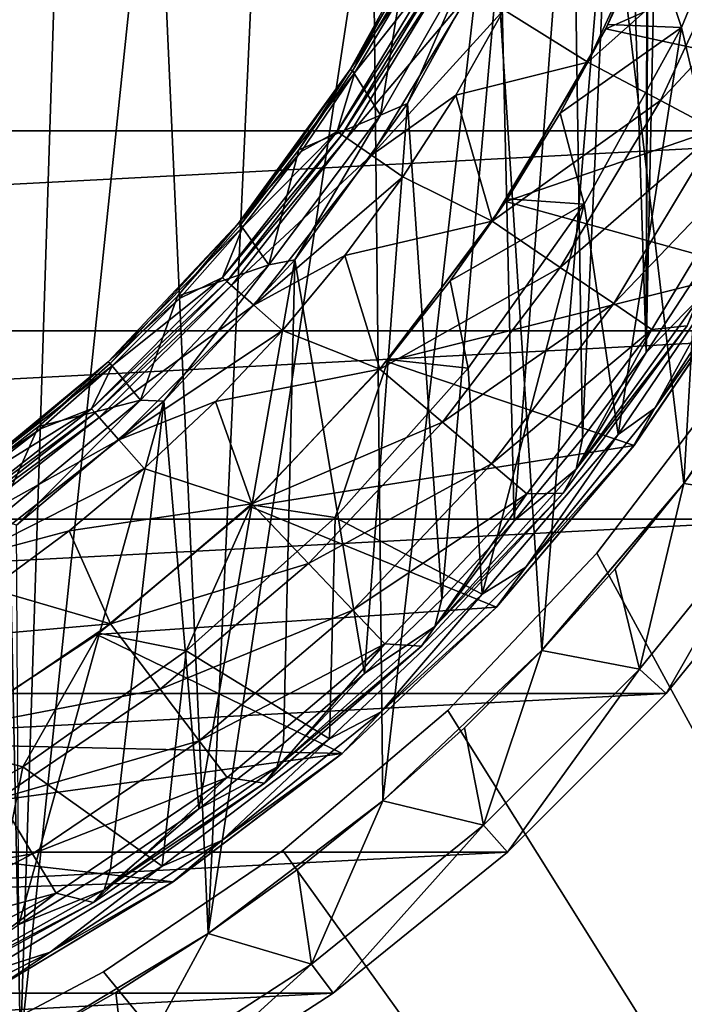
# Model space of a CAD drawing. Header units: millimetres. Extents: x -108 to 102, y -42 to 80.
# Tile 518 of 539: x 64 to 71, y 16 to 27. Entities that reach past the tile are written whole.
import ezdxf

# ---------------------------------------------------------------- set-up
doc = ezdxf.new("R2010")
doc.units = ezdxf.units.MM
doc.header["$LTSCALE"] = 81.481481
for name, color, linetype in [('1', 7, 'CONTINUOUS'), ('2', 7, 'CONTINUOUS'), ('2692', 7, 'CONTINUOUS'), ('2694', 7, 'CONTINUOUS'), ('2698', 7, 'CONTINUOUS'), ('2701', 7, 'CONTINUOUS'), ('2702', 7, 'CONTINUOUS'), ('2704', 7, 'CONTINUOUS'), ('2706', 7, 'CONTINUOUS'), ('2707', 7, 'CONTINUOUS'), ('2709', 7, 'CONTINUOUS'), ('2710', 7, 'CONTINUOUS'), ('2711', 7, 'CONTINUOUS'), ('2713', 7, 'CONTINUOUS'), ('2715', 7, 'CONTINUOUS'), ('2773', 7, 'CONTINUOUS'), ('2774', 7, 'CONTINUOUS'), ('2777', 7, 'CONTINUOUS'), ('2778', 7, 'CONTINUOUS'), ('2781', 7, 'CONTINUOUS'), ('2782', 7, 'CONTINUOUS'), ('2783', 7, 'CONTINUOUS'), ('2784', 7, 'CONTINUOUS'), ('2792', 7, 'CONTINUOUS'), ('47', 7, 'CONTINUOUS'), ('5', 7, 'CONTINUOUS'), ('6', 7, 'CONTINUOUS'), ('7', 7, 'CONTINUOUS')]:
    doc.layers.add(name, color=color, linetype=linetype)

msp = doc.modelspace()

# ---------------------------------------------------------------- linework, layer by layer
at = {"layer": '1', "color": 7, "linetype": 'CONTINUOUS', "true_color": 0x96918c}
for points in [[(71.218, 21.792, 109.05), (72.494, 23.673, 109.05), (71.218, 21.791, 108.053), (71.218, 21.792, 109.05)], [(71.218, 21.791, 108.053), (72.494, 23.673, 109.05), (71.882, 22.715, 108.053), (71.218, 21.791, 108.053)], [(69.746, 20.059, 109.05), (71.218, 21.792, 109.05), (69.746, 20.058, 108.054), (69.746, 20.059, 109.05)], [(69.746, 20.058, 108.054), (71.218, 21.792, 109.05), (70.505, 20.905, 108.054), (69.746, 20.058, 108.054)], [(70.505, 20.905, 108.054), (71.218, 21.792, 109.05), (71.218, 21.791, 108.053), (70.505, 20.905, 108.054)], [(68.096, 18.495, 109.05), (69.746, 20.059, 109.05), (68.095, 18.495, 108.054), (68.096, 18.495, 109.05)], [(68.095, 18.495, 108.054), (69.746, 20.059, 109.05), (68.942, 19.254, 108.054), (68.095, 18.495, 108.054)], [(68.942, 19.254, 108.054), (69.746, 20.059, 109.05), (69.746, 20.058, 108.054), (68.942, 19.254, 108.054)], [(66.285, 17.119, 109.05), (68.096, 18.495, 109.05), (67.209, 17.782, 108.054), (66.285, 17.119, 109.05)], [(67.209, 17.782, 108.054), (68.096, 18.495, 109.05), (68.095, 18.495, 108.054), (67.209, 17.782, 108.054)], [(66.285, 17.118, 108.054), (66.285, 17.119, 109.05), (67.209, 17.782, 108.054), (66.285, 17.118, 108.054)], [(64.336, 15.946, 109.05), (66.285, 17.119, 109.05), (65.327, 16.506, 108.055), (64.336, 15.946, 109.05)], [(65.327, 16.506, 108.055), (66.285, 17.119, 109.05), (66.285, 17.118, 108.054), (65.327, 16.506, 108.055)], [(64.336, 15.946, 108.055), (64.336, 15.946, 109.05), (65.327, 16.506, 108.055), (64.336, 15.946, 108.055)]]:
    msp.add_3dface(points, dxfattribs=at)
at = {"layer": '2', "color": 7, "linetype": 'CONTINUOUS', "true_color": 0x96918c}
for points in [[(64.336, 15.946, 109.05), (62.272, 14.991, 109.05), (64.02, 31.078, 109.05), (64.336, 15.946, 109.05)], [(64.791, 30.12, 109.05), (64.336, 15.946, 109.05), (64.02, 31.078, 109.05), (64.791, 30.12, 109.05)], [(65.735, 29.332, 109.05), (64.336, 15.946, 109.05), (64.791, 30.12, 109.05), (65.735, 29.332, 109.05)], [(66.285, 17.119, 109.05), (64.336, 15.946, 109.05), (65.735, 29.332, 109.05), (66.285, 17.119, 109.05)], [(66.815, 28.744, 109.05), (66.285, 17.119, 109.05), (65.735, 29.332, 109.05), (66.815, 28.744, 109.05)], [(67.989, 28.379, 109.05), (66.285, 17.119, 109.05), (66.815, 28.744, 109.05), (67.989, 28.379, 109.05)], [(71.616, 28.715, 109.05), (71.218, 21.792, 109.05), (70.437, 28.364, 109.05), (71.616, 28.715, 109.05)], [(72.494, 23.673, 109.05), (71.218, 21.792, 109.05), (71.616, 28.715, 109.05), (72.494, 23.673, 109.05)], [(68.096, 18.495, 109.05), (66.285, 17.119, 109.05), (67.989, 28.379, 109.05), (68.096, 18.495, 109.05)], [(69.213, 28.25, 109.05), (68.096, 18.495, 109.05), (67.989, 28.379, 109.05), (69.213, 28.25, 109.05)], [(70.437, 28.364, 109.05), (69.746, 20.059, 109.05), (69.213, 28.25, 109.05), (70.437, 28.364, 109.05)], [(71.218, 21.792, 109.05), (69.746, 20.059, 109.05), (70.437, 28.364, 109.05), (71.218, 21.792, 109.05)], [(69.746, 20.059, 109.05), (68.096, 18.495, 109.05), (69.213, 28.25, 109.05), (69.746, 20.059, 109.05)]]:
    msp.add_3dface(points, dxfattribs=at)
at = {"layer": '2692', "color": 7, "linetype": 'CONTINUOUS'}
for points in [[(71.032, 27.913, 104.743), (69.35, 26.707, 106.55), (70.223, 26.164, 104.743), (71.032, 27.913, 104.743)], [(71.032, 27.913, 104.743), (70.223, 26.164, 104.743), (71.825, 27.597, 102.839), (71.032, 27.913, 104.743)], [(71.825, 27.597, 102.839), (70.223, 26.164, 104.743), (70.977, 25.765, 102.839), (71.825, 27.597, 102.839)], [(71.825, 27.597, 102.839), (70.977, 25.765, 102.839), (72.446, 27.35, 100.863), (71.825, 27.597, 102.839)], [(72.446, 27.35, 100.863), (70.977, 25.765, 102.839), (71.568, 25.451, 100.863), (72.446, 27.35, 100.863)], [(69.35, 26.707, 106.55), (68.851, 25.823, 106.55), (70.223, 26.164, 104.743), (69.35, 26.707, 106.55)], [(70.223, 26.164, 104.743), (68.851, 25.823, 106.55), (69.229, 24.513, 104.743), (70.223, 26.164, 104.743)], [(70.223, 26.164, 104.743), (69.229, 24.513, 104.743), (70.977, 25.765, 102.839), (70.223, 26.164, 104.743)], [(68.851, 25.823, 106.55), (68.302, 24.974, 106.55), (69.229, 24.513, 104.743), (68.851, 25.823, 106.55)], [(70.977, 25.765, 102.839), (69.229, 24.513, 104.743), (69.936, 24.034, 102.839), (70.977, 25.765, 102.839)], [(70.977, 25.765, 102.839), (69.936, 24.034, 102.839), (71.568, 25.451, 100.863), (70.977, 25.765, 102.839)], [(71.568, 25.451, 100.863), (69.936, 24.034, 102.839), (70.49, 23.659, 100.863), (71.568, 25.451, 100.863)], [(71.568, 25.451, 100.863), (70.49, 23.659, 100.863), (71.991, 25.227, 98.833), (71.568, 25.451, 100.863)], [(71.991, 25.227, 98.833), (70.49, 23.659, 100.863), (70.886, 23.39, 98.833), (71.991, 25.227, 98.833)], [(71.991, 25.227, 98.833), (70.886, 23.39, 98.833), (71.253, 23.427, 96.768), (71.991, 25.227, 98.833)], [(68.302, 24.974, 106.55), (67.701, 24.157, 106.55), (69.229, 24.513, 104.743), (68.302, 24.974, 106.55)], [(69.229, 24.513, 104.743), (67.701, 24.157, 106.55), (68.063, 22.979, 104.743), (69.229, 24.513, 104.743)], [(69.229, 24.513, 104.743), (68.063, 22.979, 104.743), (69.936, 24.034, 102.839), (69.229, 24.513, 104.743)], [(67.701, 24.157, 106.55), (67.053, 23.379, 106.55), (68.063, 22.979, 104.743), (67.701, 24.157, 106.55)], [(69.936, 24.034, 102.839), (68.063, 22.979, 104.743), (68.714, 22.427, 102.839), (69.936, 24.034, 102.839)], [(69.936, 24.034, 102.839), (68.714, 22.427, 102.839), (70.49, 23.659, 100.863), (69.936, 24.034, 102.839)], [(70.49, 23.659, 100.863), (68.714, 22.427, 102.839), (69.224, 21.994, 100.863), (70.49, 23.659, 100.863)], [(70.49, 23.659, 100.863), (69.224, 21.994, 100.863), (70.886, 23.39, 98.833), (70.49, 23.659, 100.863)], [(71.253, 23.427, 96.768), (70.886, 23.39, 98.833), (69.965, 21.69, 96.768), (71.253, 23.427, 96.768)], [(67.053, 23.379, 106.55), (66.358, 22.642, 106.55), (68.063, 22.979, 104.743), (67.053, 23.379, 106.55)], [(70.886, 23.39, 98.833), (69.224, 21.994, 100.863), (69.589, 21.684, 98.833), (70.886, 23.39, 98.833)], [(70.886, 23.39, 98.833), (69.589, 21.684, 98.833), (69.965, 21.69, 96.768), (70.886, 23.39, 98.833)], [(68.063, 22.979, 104.743), (66.358, 22.642, 106.55), (66.738, 21.58, 104.743), (68.063, 22.979, 104.743)], [(68.063, 22.979, 104.743), (66.738, 21.58, 104.743), (68.714, 22.427, 102.839), (68.063, 22.979, 104.743)], [(66.358, 22.642, 106.55), (65.621, 21.947, 106.55), (66.738, 21.58, 104.743), (66.358, 22.642, 106.55)], [(68.714, 22.427, 102.839), (66.738, 21.58, 104.743), (67.325, 20.961, 102.839), (68.714, 22.427, 102.839)], [(68.714, 22.427, 102.839), (67.325, 20.961, 102.839), (69.224, 21.994, 100.863), (68.714, 22.427, 102.839)], [(69.224, 21.994, 100.863), (67.325, 20.961, 102.839), (67.785, 20.475, 100.863), (69.224, 21.994, 100.863)], [(69.224, 21.994, 100.863), (67.785, 20.475, 100.863), (69.589, 21.684, 98.833), (69.224, 21.994, 100.863)], [(65.621, 21.947, 106.55), (64.843, 21.299, 106.55), (66.738, 21.58, 104.743), (65.621, 21.947, 106.55)], [(69.589, 21.684, 98.833), (67.785, 20.475, 100.863), (68.115, 20.127, 98.833), (69.589, 21.684, 98.833)], [(69.589, 21.684, 98.833), (68.115, 20.127, 98.833), (68.498, 20.101, 96.768), (69.589, 21.684, 98.833)], [(69.965, 21.69, 96.768), (69.589, 21.684, 98.833), (68.498, 20.101, 96.768), (69.965, 21.69, 96.768)], [(66.738, 21.58, 104.743), (64.843, 21.299, 106.55), (65.27, 20.333, 104.743), (66.738, 21.58, 104.743)], [(66.738, 21.58, 104.743), (65.27, 20.333, 104.743), (67.325, 20.961, 102.839), (66.738, 21.58, 104.743)], [(64.843, 21.299, 106.55), (64.026, 20.698, 106.55), (65.27, 20.333, 104.743), (64.843, 21.299, 106.55)], [(67.325, 20.961, 102.839), (65.27, 20.333, 104.743), (65.786, 19.654, 102.839), (67.325, 20.961, 102.839)], [(67.325, 20.961, 102.839), (65.786, 19.654, 102.839), (67.785, 20.475, 100.863), (67.325, 20.961, 102.839)], [(64.026, 20.698, 106.55), (63.177, 20.149, 106.55), (65.27, 20.333, 104.743), (64.026, 20.698, 106.55)], [(67.785, 20.475, 100.863), (65.786, 19.654, 102.839), (66.191, 19.121, 100.863), (67.785, 20.475, 100.863)], [(67.785, 20.475, 100.863), (66.191, 19.121, 100.863), (68.115, 20.127, 98.833), (67.785, 20.475, 100.863)], [(65.27, 20.333, 104.743), (63.177, 20.149, 106.55), (63.675, 19.252, 104.743), (65.27, 20.333, 104.743)], [(65.27, 20.333, 104.743), (63.675, 19.252, 104.743), (65.786, 19.654, 102.839), (65.27, 20.333, 104.743)], [(68.115, 20.127, 98.833), (66.191, 19.121, 100.863), (66.481, 18.74, 98.833), (68.115, 20.127, 98.833)], [(68.115, 20.127, 98.833), (66.481, 18.74, 98.833), (66.868, 18.679, 96.768), (68.115, 20.127, 98.833)], [(68.498, 20.101, 96.768), (68.115, 20.127, 98.833), (66.868, 18.679, 96.768), (68.498, 20.101, 96.768)], [(65.786, 19.654, 102.839), (63.675, 19.252, 104.743), (64.115, 18.52, 102.839), (65.786, 19.654, 102.839)], [(65.786, 19.654, 102.839), (64.115, 18.52, 102.839), (66.191, 19.121, 100.863), (65.786, 19.654, 102.839)], [(66.191, 19.121, 100.863), (64.115, 18.52, 102.839), (64.46, 17.947, 100.863), (66.191, 19.121, 100.863)], [(66.191, 19.121, 100.863), (64.46, 17.947, 100.863), (66.481, 18.74, 98.833), (66.191, 19.121, 100.863)], [(66.481, 18.74, 98.833), (64.46, 17.947, 100.863), (64.707, 17.537, 98.833), (66.481, 18.74, 98.833)], [(66.481, 18.74, 98.833), (64.707, 17.537, 98.833), (65.095, 17.441, 96.768), (66.481, 18.74, 98.833)], [(66.868, 18.679, 96.768), (66.481, 18.74, 98.833), (65.095, 17.441, 96.768), (66.868, 18.679, 96.768)], [(64.115, 18.52, 102.839), (62.331, 17.574, 102.839), (64.46, 17.947, 100.863), (64.115, 18.52, 102.839)], [(64.46, 17.947, 100.863), (62.331, 17.574, 102.839), (62.612, 16.967, 100.863), (64.46, 17.947, 100.863)], [(64.46, 17.947, 100.863), (62.612, 16.967, 100.863), (64.707, 17.537, 98.833), (64.46, 17.947, 100.863)], [(64.707, 17.537, 98.833), (62.612, 16.967, 100.863), (62.813, 16.532, 98.833), (64.707, 17.537, 98.833)], [(64.707, 17.537, 98.833), (62.813, 16.532, 98.833), (63.199, 16.401, 96.768), (64.707, 17.537, 98.833)], [(65.095, 17.441, 96.768), (64.707, 17.537, 98.833), (63.199, 16.401, 96.768), (65.095, 17.441, 96.768)]]:
    msp.add_3dface(points, dxfattribs=at)
at = {"layer": '2694', "color": 7, "linetype": 'CONTINUOUS'}
for points in [[(70.826, 23.152, 96.55), (70.876, 35.249, 96.55), (71.287, 45.154, 96.55), (70.826, 23.152, 96.55)], [(71.434, 24.082, 96.55), (70.826, 23.152, 96.55), (71.287, 45.154, 96.55), (71.434, 24.082, 96.55)], [(70.845, 33.251, 96.55), (70.876, 35.249, 96.55), (70.826, 23.152, 96.55), (70.845, 33.251, 96.55)], [(70.572, 31.272, 96.55), (70.845, 33.251, 96.55), (70.826, 23.152, 96.55), (70.572, 31.272, 96.55)], [(70.06, 29.34, 96.55), (70.572, 31.272, 96.55), (70.168, 22.26, 96.55), (70.06, 29.34, 96.55)], [(70.168, 22.26, 96.55), (70.572, 31.272, 96.55), (70.826, 23.152, 96.55), (70.168, 22.26, 96.55)], [(69.316, 27.485, 96.55), (70.06, 29.34, 96.55), (69.459, 21.403, 96.55), (69.316, 27.485, 96.55)], [(69.459, 21.403, 96.55), (70.06, 29.34, 96.55), (70.168, 22.26, 96.55), (69.459, 21.403, 96.55)], [(68.352, 25.734, 96.55), (69.316, 27.485, 96.55), (68.706, 20.589, 96.55), (68.352, 25.734, 96.55)], [(68.706, 20.589, 96.55), (69.316, 27.485, 96.55), (69.459, 21.403, 96.55), (68.706, 20.589, 96.55)], [(67.182, 24.112, 96.55), (68.352, 25.734, 96.55), (67.906, 19.818, 96.55), (67.182, 24.112, 96.55)], [(67.906, 19.818, 96.55), (68.352, 25.734, 96.55), (68.706, 20.589, 96.55), (67.906, 19.818, 96.55)], [(65.823, 22.646, 96.55), (67.182, 24.112, 96.55), (66.187, 18.415, 96.55), (65.823, 22.646, 96.55)], [(66.187, 18.415, 96.55), (67.182, 24.112, 96.55), (67.066, 19.092, 96.55), (66.187, 18.415, 96.55)], [(67.066, 19.092, 96.55), (67.182, 24.112, 96.55), (67.906, 19.818, 96.55), (67.066, 19.092, 96.55)], [(64.297, 21.357, 96.55), (65.823, 22.646, 96.55), (64.321, 17.213, 96.55), (64.297, 21.357, 96.55)], [(64.321, 17.213, 96.55), (65.823, 22.646, 96.55), (65.269, 17.787, 96.55), (64.321, 17.213, 96.55)], [(65.269, 17.787, 96.55), (65.823, 22.646, 96.55), (66.187, 18.415, 96.55), (65.269, 17.787, 96.55)]]:
    msp.add_3dface(points, dxfattribs=at)
at = {"layer": '2698', "color": 7, "linetype": 'CONTINUOUS'}
for points in [[(68.617, 27.091, 102.493), (67.805, 26.056, 102.309), (67.621, 25.443, 102.493), (68.617, 27.091, 102.493)], [(68.309, 26.908, 102.309), (67.805, 26.056, 102.309), (68.617, 27.091, 102.493), (68.309, 26.908, 102.309)], [(67.805, 26.056, 102.309), (67.249, 25.237, 102.309), (67.621, 25.443, 102.493), (67.805, 26.056, 102.309)], [(67.621, 25.443, 102.493), (66.642, 24.455, 102.309), (66.433, 23.928, 102.493), (67.621, 25.443, 102.493)], [(67.249, 25.237, 102.309), (66.642, 24.455, 102.309), (67.621, 25.443, 102.493), (67.249, 25.237, 102.309)], [(66.642, 24.455, 102.309), (65.987, 23.712, 102.309), (66.433, 23.928, 102.493), (66.642, 24.455, 102.309)], [(66.433, 23.928, 102.493), (65.287, 23.012, 102.309), (65.072, 22.567, 102.493), (66.433, 23.928, 102.493)], [(65.987, 23.712, 102.309), (65.287, 23.012, 102.309), (66.433, 23.928, 102.493), (65.987, 23.712, 102.309)], [(65.287, 23.012, 102.309), (64.545, 22.358, 102.309), (65.072, 22.567, 102.493), (65.287, 23.012, 102.309)], [(65.072, 22.567, 102.493), (63.763, 21.751, 102.309), (63.557, 21.379, 102.493), (65.072, 22.567, 102.493)], [(64.545, 22.358, 102.309), (63.763, 21.751, 102.309), (65.072, 22.567, 102.493), (64.545, 22.358, 102.309)]]:
    msp.add_3dface(points, dxfattribs=at)
at = {"layer": '2701', "color": 7, "linetype": 'CONTINUOUS'}
for points in [[(68.669, 27.064, 102.631), (67.669, 25.41, 102.631), (68.724, 27.034, 106.25), (68.669, 27.064, 102.631)], [(68.724, 27.034, 106.25), (67.669, 25.41, 102.631), (67.721, 25.374, 106.25), (68.724, 27.034, 106.25)], [(67.669, 25.41, 102.631), (66.477, 23.889, 102.631), (67.721, 25.374, 106.25), (67.669, 25.41, 102.631)], [(67.721, 25.374, 106.25), (66.477, 23.889, 102.631), (66.524, 23.847, 106.25), (67.721, 25.374, 106.25)], [(66.477, 23.889, 102.631), (65.111, 22.523, 102.631), (66.524, 23.847, 106.25), (66.477, 23.889, 102.631)], [(66.524, 23.847, 106.25), (65.111, 22.523, 102.631), (65.153, 22.475, 106.25), (66.524, 23.847, 106.25)], [(65.111, 22.523, 102.631), (63.59, 21.331, 102.631), (65.153, 22.475, 106.25), (65.111, 22.523, 102.631)], [(65.153, 22.475, 106.25), (63.59, 21.331, 102.631), (63.626, 21.279, 106.25), (65.153, 22.475, 106.25)]]:
    msp.add_3dface(points, dxfattribs=at)
at = {"layer": '2702', "color": 7, "linetype": 'CONTINUOUS'}
for points in [[(68.617, 27.091, 102.493), (67.621, 25.443, 102.493), (68.669, 27.064, 102.631), (68.617, 27.091, 102.493)], [(67.621, 25.443, 102.493), (67.669, 25.41, 102.631), (68.669, 27.064, 102.631), (67.621, 25.443, 102.493)], [(67.621, 25.443, 102.493), (66.433, 23.928, 102.493), (67.669, 25.41, 102.631), (67.621, 25.443, 102.493)], [(66.433, 23.928, 102.493), (66.477, 23.889, 102.631), (67.669, 25.41, 102.631), (66.433, 23.928, 102.493)], [(66.433, 23.928, 102.493), (65.072, 22.567, 102.493), (66.477, 23.889, 102.631), (66.433, 23.928, 102.493)], [(65.072, 22.567, 102.493), (65.111, 22.523, 102.631), (66.477, 23.889, 102.631), (65.072, 22.567, 102.493)], [(65.072, 22.567, 102.493), (63.557, 21.379, 102.493), (65.111, 22.523, 102.631), (65.072, 22.567, 102.493)], [(63.557, 21.379, 102.493), (63.59, 21.331, 102.631), (65.111, 22.523, 102.631), (63.557, 21.379, 102.493)]]:
    msp.add_3dface(points, dxfattribs=at)
at = {"layer": '2704', "color": 7, "linetype": 'CONTINUOUS'}
for points in [[(68.07, 25.615, 96.65), (68.281, 26.924, 97.504), (69.032, 27.296, 96.65), (68.07, 25.615, 96.65)], [(67.779, 26.073, 97.504), (68.281, 26.924, 97.504), (68.07, 25.615, 96.65), (67.779, 26.073, 97.504)], [(67.223, 25.256, 97.504), (67.779, 26.073, 97.504), (68.07, 25.615, 96.65), (67.223, 25.256, 97.504)], [(66.914, 24.061, 96.65), (67.223, 25.256, 97.504), (68.07, 25.615, 96.65), (66.914, 24.061, 96.65)], [(66.618, 24.475, 97.504), (67.223, 25.256, 97.504), (66.914, 24.061, 96.65), (66.618, 24.475, 97.504)], [(65.964, 23.734, 97.504), (66.618, 24.475, 97.504), (66.914, 24.061, 96.65), (65.964, 23.734, 97.504)], [(65.581, 22.656, 96.65), (65.964, 23.734, 97.504), (66.914, 24.061, 96.65), (65.581, 22.656, 96.65)], [(65.266, 23.036, 97.504), (65.964, 23.734, 97.504), (65.581, 22.656, 96.65), (65.266, 23.036, 97.504)], [(64.525, 22.382, 97.504), (65.266, 23.036, 97.504), (65.581, 22.656, 96.65), (64.525, 22.382, 97.504)], [(64.09, 21.419, 96.65), (64.525, 22.382, 97.504), (65.581, 22.656, 96.65), (64.09, 21.419, 96.65)], [(63.744, 21.777, 97.504), (64.525, 22.382, 97.504), (64.09, 21.419, 96.65), (63.744, 21.777, 97.504)]]:
    msp.add_3dface(points, dxfattribs=at)
at = {"layer": '2706', "color": 7, "linetype": 'CONTINUOUS'}
for points in [[(69.316, 27.485, 96.55), (68.352, 25.734, 96.55), (69.032, 27.296, 96.65), (69.316, 27.485, 96.55)], [(68.352, 25.734, 96.55), (68.07, 25.615, 96.65), (69.032, 27.296, 96.65), (68.352, 25.734, 96.55)], [(68.352, 25.734, 96.55), (67.182, 24.112, 96.55), (68.07, 25.615, 96.65), (68.352, 25.734, 96.55)], [(67.182, 24.112, 96.55), (66.914, 24.061, 96.65), (68.07, 25.615, 96.65), (67.182, 24.112, 96.55)], [(65.823, 22.646, 96.55), (65.581, 22.656, 96.65), (66.914, 24.061, 96.65), (65.823, 22.646, 96.55)], [(67.182, 24.112, 96.55), (65.823, 22.646, 96.55), (66.914, 24.061, 96.65), (67.182, 24.112, 96.55)], [(64.297, 21.357, 96.55), (64.09, 21.419, 96.65), (65.581, 22.656, 96.65), (64.297, 21.357, 96.55)], [(65.823, 22.646, 96.55), (64.297, 21.357, 96.55), (65.581, 22.656, 96.65), (65.823, 22.646, 96.55)]]:
    msp.add_3dface(points, dxfattribs=at)
at = {"layer": '2707', "color": 7, "linetype": 'CONTINUOUS'}
for points in [[(67.977, 25.198, 106.55), (69.35, 26.707, 106.55), (69, 26.89, 106.55), (67.977, 25.198, 106.55)], [(68.851, 25.823, 106.55), (69.35, 26.707, 106.55), (67.977, 25.198, 106.55), (68.851, 25.823, 106.55)], [(68.302, 24.974, 106.55), (68.851, 25.823, 106.55), (67.977, 25.198, 106.55), (68.302, 24.974, 106.55)], [(66.757, 23.642, 106.55), (68.302, 24.974, 106.55), (67.977, 25.198, 106.55), (66.757, 23.642, 106.55)], [(67.701, 24.157, 106.55), (68.302, 24.974, 106.55), (66.757, 23.642, 106.55), (67.701, 24.157, 106.55)], [(67.053, 23.379, 106.55), (67.701, 24.157, 106.55), (66.757, 23.642, 106.55), (67.053, 23.379, 106.55)], [(65.358, 22.243, 106.55), (67.053, 23.379, 106.55), (66.757, 23.642, 106.55), (65.358, 22.243, 106.55)], [(66.358, 22.642, 106.55), (67.053, 23.379, 106.55), (65.358, 22.243, 106.55), (66.358, 22.642, 106.55)], [(65.621, 21.947, 106.55), (66.358, 22.642, 106.55), (65.358, 22.243, 106.55), (65.621, 21.947, 106.55)], [(63.801, 21.023, 106.55), (65.621, 21.947, 106.55), (65.358, 22.243, 106.55), (63.801, 21.023, 106.55)], [(64.843, 21.299, 106.55), (65.621, 21.947, 106.55), (63.801, 21.023, 106.55), (64.843, 21.299, 106.55)], [(64.026, 20.698, 106.55), (64.843, 21.299, 106.55), (63.801, 21.023, 106.55), (64.026, 20.698, 106.55)]]:
    msp.add_3dface(points, dxfattribs=at)
at = {"layer": '2709', "color": 7, "linetype": 'CONTINUOUS'}
for points in [[(68.724, 27.034, 106.25), (67.721, 25.374, 106.25), (69, 26.89, 106.55), (68.724, 27.034, 106.25)], [(67.721, 25.374, 106.25), (67.977, 25.198, 106.55), (69, 26.89, 106.55), (67.721, 25.374, 106.25)], [(67.721, 25.374, 106.25), (66.524, 23.847, 106.25), (67.977, 25.198, 106.55), (67.721, 25.374, 106.25)], [(66.524, 23.847, 106.25), (66.757, 23.642, 106.55), (67.977, 25.198, 106.55), (66.524, 23.847, 106.25)], [(66.524, 23.847, 106.25), (65.153, 22.475, 106.25), (66.757, 23.642, 106.55), (66.524, 23.847, 106.25)], [(65.153, 22.475, 106.25), (65.358, 22.243, 106.55), (66.757, 23.642, 106.55), (65.153, 22.475, 106.25)], [(65.153, 22.475, 106.25), (63.626, 21.279, 106.25), (65.358, 22.243, 106.55), (65.153, 22.475, 106.25)], [(63.626, 21.279, 106.25), (63.801, 21.023, 106.55), (65.358, 22.243, 106.55), (63.626, 21.279, 106.25)]]:
    msp.add_3dface(points, dxfattribs=at)
at = {"layer": '2710', "color": 7, "linetype": 'CONTINUOUS'}
for points in [[(70.826, 23.152, 96.55), (71.434, 24.082, 96.55), (71.383, 23.723, 96.615), (70.826, 23.152, 96.55)], [(71.383, 23.723, 96.615), (71.253, 23.427, 96.768), (70.102, 21.939, 96.615), (71.383, 23.723, 96.615)], [(70.826, 23.152, 96.55), (71.383, 23.723, 96.615), (70.102, 21.939, 96.615), (70.826, 23.152, 96.55)], [(71.253, 23.427, 96.768), (69.965, 21.69, 96.768), (70.102, 21.939, 96.615), (71.253, 23.427, 96.768)], [(70.168, 22.26, 96.55), (70.826, 23.152, 96.55), (70.102, 21.939, 96.615), (70.168, 22.26, 96.55)], [(69.459, 21.403, 96.55), (70.168, 22.26, 96.55), (70.102, 21.939, 96.615), (69.459, 21.403, 96.55)], [(70.102, 21.939, 96.615), (69.965, 21.69, 96.768), (68.633, 20.307, 96.615), (70.102, 21.939, 96.615)], [(69.459, 21.403, 96.55), (70.102, 21.939, 96.615), (68.633, 20.307, 96.615), (69.459, 21.403, 96.55)], [(69.965, 21.69, 96.768), (68.498, 20.101, 96.768), (68.633, 20.307, 96.615), (69.965, 21.69, 96.768)], [(68.706, 20.589, 96.55), (69.459, 21.403, 96.55), (68.633, 20.307, 96.615), (68.706, 20.589, 96.55)], [(67.906, 19.818, 96.55), (68.706, 20.589, 96.55), (68.633, 20.307, 96.615), (67.906, 19.818, 96.55)], [(68.633, 20.307, 96.615), (68.498, 20.101, 96.768), (66.995, 18.845, 96.615), (68.633, 20.307, 96.615)], [(67.906, 19.818, 96.55), (68.633, 20.307, 96.615), (66.995, 18.845, 96.615), (67.906, 19.818, 96.55)], [(68.498, 20.101, 96.768), (66.868, 18.679, 96.768), (66.995, 18.845, 96.615), (68.498, 20.101, 96.768)], [(67.066, 19.092, 96.55), (67.906, 19.818, 96.55), (66.995, 18.845, 96.615), (67.066, 19.092, 96.55)], [(66.187, 18.415, 96.55), (67.066, 19.092, 96.55), (66.995, 18.845, 96.615), (66.187, 18.415, 96.55)], [(66.995, 18.845, 96.615), (66.868, 18.679, 96.768), (65.206, 17.571, 96.615), (66.995, 18.845, 96.615)], [(66.187, 18.415, 96.55), (66.995, 18.845, 96.615), (65.206, 17.571, 96.615), (66.187, 18.415, 96.55)], [(66.868, 18.679, 96.768), (65.095, 17.441, 96.768), (65.206, 17.571, 96.615), (66.868, 18.679, 96.768)], [(65.269, 17.787, 96.55), (66.187, 18.415, 96.55), (65.206, 17.571, 96.615), (65.269, 17.787, 96.55)], [(64.321, 17.213, 96.55), (65.269, 17.787, 96.55), (65.206, 17.571, 96.615), (64.321, 17.213, 96.55)], [(65.206, 17.571, 96.615), (65.095, 17.441, 96.768), (63.288, 16.501, 96.615), (65.206, 17.571, 96.615)], [(64.321, 17.213, 96.55), (65.206, 17.571, 96.615), (63.288, 16.501, 96.615), (64.321, 17.213, 96.55)], [(65.095, 17.441, 96.768), (63.199, 16.401, 96.768), (63.288, 16.501, 96.615), (65.095, 17.441, 96.768)]]:
    msp.add_3dface(points, dxfattribs=at)
at = {"layer": '2711', "color": 7, "linetype": 'CONTINUOUS'}
for points in [[(67.756, 26.088, 102.167), (68.706, 27.815, 102.167), (67.756, 26.088, 97.604), (67.756, 26.088, 102.167)], [(67.756, 26.088, 97.604), (68.706, 27.815, 102.167), (68.706, 27.815, 97.604), (67.756, 26.088, 97.604)], [(66.597, 24.492, 102.167), (67.756, 26.088, 102.167), (66.597, 24.492, 97.604), (66.597, 24.492, 102.167)], [(66.597, 24.492, 97.604), (67.756, 26.088, 102.167), (67.756, 26.088, 97.604), (66.597, 24.492, 97.604)], [(65.247, 23.055, 102.167), (66.597, 24.492, 102.167), (65.247, 23.055, 97.604), (65.247, 23.055, 102.167)], [(65.247, 23.055, 97.604), (66.597, 24.492, 102.167), (66.597, 24.492, 97.604), (65.247, 23.055, 97.604)], [(63.728, 21.798, 102.167), (65.247, 23.055, 102.167), (63.728, 21.798, 97.604), (63.728, 21.798, 102.167)], [(63.728, 21.798, 97.604), (65.247, 23.055, 102.167), (65.247, 23.055, 97.604), (63.728, 21.798, 97.604)]]:
    msp.add_3dface(points, dxfattribs=at)
at = {"layer": '2713', "color": 7, "linetype": 'CONTINUOUS'}
for points in [[(67.779, 26.073, 97.504), (67.756, 26.088, 97.604), (68.706, 27.815, 97.604), (67.779, 26.073, 97.504)], [(68.281, 26.924, 97.504), (67.779, 26.073, 97.504), (68.706, 27.815, 97.604), (68.281, 26.924, 97.504)], [(66.618, 24.475, 97.504), (66.597, 24.492, 97.604), (67.756, 26.088, 97.604), (66.618, 24.475, 97.504)], [(67.223, 25.256, 97.504), (66.618, 24.475, 97.504), (67.756, 26.088, 97.604), (67.223, 25.256, 97.504)], [(67.779, 26.073, 97.504), (67.223, 25.256, 97.504), (67.756, 26.088, 97.604), (67.779, 26.073, 97.504)], [(65.266, 23.036, 97.504), (65.247, 23.055, 97.604), (66.597, 24.492, 97.604), (65.266, 23.036, 97.504)], [(65.964, 23.734, 97.504), (65.266, 23.036, 97.504), (66.597, 24.492, 97.604), (65.964, 23.734, 97.504)], [(66.618, 24.475, 97.504), (65.964, 23.734, 97.504), (66.597, 24.492, 97.604), (66.618, 24.475, 97.504)], [(63.744, 21.777, 97.504), (63.728, 21.798, 97.604), (65.247, 23.055, 97.604), (63.744, 21.777, 97.504)], [(64.525, 22.382, 97.504), (63.744, 21.777, 97.504), (65.247, 23.055, 97.604), (64.525, 22.382, 97.504)], [(65.266, 23.036, 97.504), (64.525, 22.382, 97.504), (65.247, 23.055, 97.604), (65.266, 23.036, 97.504)]]:
    msp.add_3dface(points, dxfattribs=at)
at = {"layer": '2715', "color": 7, "linetype": 'CONTINUOUS'}
for points in [[(68.706, 27.815, 102.167), (67.756, 26.088, 102.167), (68.759, 27.79, 102.309), (68.706, 27.815, 102.167)], [(67.756, 26.088, 102.167), (68.309, 26.908, 102.309), (68.759, 27.79, 102.309), (67.756, 26.088, 102.167)], [(67.756, 26.088, 102.167), (67.805, 26.056, 102.309), (68.309, 26.908, 102.309), (67.756, 26.088, 102.167)], [(67.756, 26.088, 102.167), (66.597, 24.492, 102.167), (67.805, 26.056, 102.309), (67.756, 26.088, 102.167)], [(66.597, 24.492, 102.167), (67.249, 25.237, 102.309), (67.805, 26.056, 102.309), (66.597, 24.492, 102.167)], [(66.597, 24.492, 102.167), (66.642, 24.455, 102.309), (67.249, 25.237, 102.309), (66.597, 24.492, 102.167)], [(66.597, 24.492, 102.167), (65.247, 23.055, 102.167), (66.642, 24.455, 102.309), (66.597, 24.492, 102.167)], [(65.247, 23.055, 102.167), (65.987, 23.712, 102.309), (66.642, 24.455, 102.309), (65.247, 23.055, 102.167)], [(65.247, 23.055, 102.167), (65.287, 23.012, 102.309), (65.987, 23.712, 102.309), (65.247, 23.055, 102.167)], [(65.247, 23.055, 102.167), (63.728, 21.798, 102.167), (65.287, 23.012, 102.309), (65.247, 23.055, 102.167)], [(63.728, 21.798, 102.167), (64.545, 22.358, 102.309), (65.287, 23.012, 102.309), (63.728, 21.798, 102.167)], [(63.728, 21.798, 102.167), (63.763, 21.751, 102.309), (64.545, 22.358, 102.309), (63.728, 21.798, 102.167)]]:
    msp.add_3dface(points, dxfattribs=at)
at = {"layer": '2773', "color": 7, "linetype": 'CONTINUOUS'}
for points in [[(71.192, 26.523, 96.55), (71.762, 24.105, 96.55), (71.984, 28.456, 96.55), (71.192, 26.523, 96.55)], [(70.184, 24.689, 96.55), (70.538, 22.301, 96.55), (71.192, 26.523, 96.55), (70.184, 24.689, 96.55)], [(70.538, 22.301, 96.55), (71.762, 24.105, 96.55), (71.192, 26.523, 96.55), (70.538, 22.301, 96.55)], [(68.981, 22.988, 96.55), (69.127, 20.641, 96.55), (70.184, 24.689, 96.55), (68.981, 22.988, 96.55)], [(69.127, 20.641, 96.55), (70.538, 22.301, 96.55), (70.184, 24.689, 96.55), (69.127, 20.641, 96.55)], [(67.6, 21.437, 96.55), (69.127, 20.641, 96.55), (68.981, 22.988, 96.55), (67.6, 21.437, 96.55)], [(66.055, 20.052, 96.55), (67.543, 19.141, 96.55), (67.6, 21.437, 96.55), (66.055, 20.052, 96.55)], [(67.543, 19.141, 96.55), (69.127, 20.641, 96.55), (67.6, 21.437, 96.55), (67.543, 19.141, 96.55)], [(64.362, 18.848, 96.55), (65.805, 17.82, 96.55), (66.055, 20.052, 96.55), (64.362, 18.848, 96.55)], [(65.805, 17.82, 96.55), (67.543, 19.141, 96.55), (66.055, 20.052, 96.55), (65.805, 17.82, 96.55)], [(62.544, 17.841, 96.55), (63.936, 16.696, 96.55), (64.362, 18.848, 96.55), (62.544, 17.841, 96.55)], [(63.936, 16.696, 96.55), (65.805, 17.82, 96.55), (64.362, 18.848, 96.55), (63.936, 16.696, 96.55)]]:
    msp.add_3dface(points, dxfattribs=at)
at = {"layer": '2774', "color": 7, "linetype": 'CONTINUOUS'}
for points in [[(71.933, 24.002, 96.35), (70.697, 22.18, 96.35), (70.701, 22.185, 80.05), (71.933, 24.002, 96.35)], [(71.937, 24.008, 80.05), (71.933, 24.002, 96.35), (70.701, 22.185, 80.05), (71.937, 24.008, 80.05)], [(70.697, 22.18, 96.35), (69.271, 20.502, 96.35), (69.274, 20.506, 80.05), (70.697, 22.18, 96.35)], [(70.701, 22.185, 80.05), (70.697, 22.18, 96.35), (69.274, 20.506, 80.05), (70.701, 22.185, 80.05)], [(69.271, 20.502, 96.35), (67.672, 18.988, 96.35), (67.673, 18.989, 80.05), (69.271, 20.502, 96.35)], [(69.274, 20.506, 80.05), (69.271, 20.502, 96.35), (67.673, 18.989, 80.05), (69.274, 20.506, 80.05)], [(67.672, 18.988, 96.35), (65.918, 17.655, 96.35), (65.92, 17.657, 80.05), (67.672, 18.988, 96.35)], [(67.673, 18.989, 80.05), (67.672, 18.988, 96.35), (65.92, 17.657, 80.05), (67.673, 18.989, 80.05)], [(65.918, 17.655, 96.35), (64.03, 16.519, 96.35), (64.033, 16.521, 80.05), (65.918, 17.655, 96.35)], [(65.92, 17.657, 80.05), (65.918, 17.655, 96.35), (64.033, 16.521, 80.05), (65.92, 17.657, 80.05)]]:
    msp.add_3dface(points, dxfattribs=at)
at = {"layer": '2777', "color": 7, "linetype": 'CONTINUOUS'}
for points in [[(71.762, 24.105, 96.55), (70.916, 22.573, 96.491), (72.073, 24.354, 96.491), (71.762, 24.105, 96.55)], [(70.916, 22.573, 96.491), (71.933, 24.002, 96.35), (72.073, 24.354, 96.491), (70.916, 22.573, 96.491)], [(71.762, 24.105, 96.55), (70.538, 22.301, 96.55), (70.916, 22.573, 96.491), (71.762, 24.105, 96.55)], [(70.697, 22.18, 96.35), (71.933, 24.002, 96.35), (70.916, 22.573, 96.491), (70.697, 22.18, 96.35)], [(70.538, 22.301, 96.55), (69.579, 20.922, 96.491), (70.916, 22.573, 96.491), (70.538, 22.301, 96.55)], [(69.579, 20.922, 96.491), (70.697, 22.18, 96.35), (70.916, 22.573, 96.491), (69.579, 20.922, 96.491)], [(70.538, 22.301, 96.55), (69.127, 20.641, 96.55), (69.579, 20.922, 96.491), (70.538, 22.301, 96.55)], [(69.271, 20.502, 96.35), (70.697, 22.18, 96.35), (69.579, 20.922, 96.491), (69.271, 20.502, 96.35)], [(69.127, 20.641, 96.55), (68.078, 19.421, 96.491), (69.579, 20.922, 96.491), (69.127, 20.641, 96.55)], [(68.078, 19.421, 96.491), (69.271, 20.502, 96.35), (69.579, 20.922, 96.491), (68.078, 19.421, 96.491)], [(69.127, 20.641, 96.55), (67.543, 19.141, 96.55), (68.078, 19.421, 96.491), (69.127, 20.641, 96.55)], [(67.672, 18.988, 96.35), (69.271, 20.502, 96.35), (68.078, 19.421, 96.491), (67.672, 18.988, 96.35)], [(67.543, 19.141, 96.55), (66.427, 18.084, 96.491), (68.078, 19.421, 96.491), (67.543, 19.141, 96.55)], [(66.427, 18.084, 96.491), (67.672, 18.988, 96.35), (68.078, 19.421, 96.491), (66.427, 18.084, 96.491)], [(67.543, 19.141, 96.55), (65.805, 17.82, 96.55), (66.427, 18.084, 96.491), (67.543, 19.141, 96.55)], [(65.918, 17.655, 96.35), (67.672, 18.988, 96.35), (66.427, 18.084, 96.491), (65.918, 17.655, 96.35)], [(65.805, 17.82, 96.55), (64.646, 16.927, 96.491), (66.427, 18.084, 96.491), (65.805, 17.82, 96.55)], [(64.646, 16.927, 96.491), (65.918, 17.655, 96.35), (66.427, 18.084, 96.491), (64.646, 16.927, 96.491)], [(65.805, 17.82, 96.55), (63.936, 16.696, 96.55), (64.646, 16.927, 96.491), (65.805, 17.82, 96.55)], [(64.03, 16.519, 96.35), (65.918, 17.655, 96.35), (64.646, 16.927, 96.491), (64.03, 16.519, 96.35)], [(63.936, 16.696, 96.55), (62.753, 15.963, 96.491), (64.646, 16.927, 96.491), (63.936, 16.696, 96.55)], [(62.753, 15.963, 96.491), (64.03, 16.519, 96.35), (64.646, 16.927, 96.491), (62.753, 15.963, 96.491)]]:
    msp.add_3dface(points, dxfattribs=at)
at = {"layer": '2778', "color": 7, "linetype": 'CONTINUOUS'}
for points in [[(71.227, 28.413, 80.05), (70.407, 26.512, 80.05), (70.867, 27.503, 95.85), (71.227, 28.413, 80.05)], [(70.867, 27.503, 95.85), (70.407, 26.512, 80.05), (70.429, 26.556, 95.85), (70.867, 27.503, 95.85)], [(70.407, 26.512, 80.05), (69.371, 24.718, 80.05), (69.936, 25.636, 95.85), (70.407, 26.512, 80.05)], [(70.429, 26.556, 95.85), (70.407, 26.512, 80.05), (69.936, 25.636, 95.85), (70.429, 26.556, 95.85)], [(69.936, 25.636, 95.85), (69.371, 24.718, 80.05), (69.39, 24.747, 95.85), (69.936, 25.636, 95.85)], [(69.39, 24.747, 95.85), (69.371, 24.718, 80.05), (68.795, 23.894, 95.85), (69.39, 24.747, 95.85)], [(69.371, 24.718, 80.05), (68.135, 23.058, 80.05), (68.795, 23.894, 95.85), (69.371, 24.718, 80.05)], [(68.795, 23.894, 95.85), (68.135, 23.058, 80.05), (68.152, 23.078, 95.85), (68.795, 23.894, 95.85)], [(68.135, 23.058, 80.05), (66.715, 21.553, 80.05), (66.732, 21.569, 95.85), (68.135, 23.058, 80.05)], [(68.152, 23.078, 95.85), (68.135, 23.058, 80.05), (66.732, 21.569, 95.85), (68.152, 23.078, 95.85)], [(66.732, 21.569, 95.85), (66.715, 21.553, 80.05), (65.149, 20.237, 95.85), (66.732, 21.569, 95.85)], [(66.715, 21.553, 80.05), (65.13, 20.223, 80.05), (65.149, 20.237, 95.85), (66.715, 21.553, 80.05)], [(65.13, 20.223, 80.05), (63.4, 19.085, 80.05), (63.419, 19.095, 95.85), (65.13, 20.223, 80.05)], [(65.149, 20.237, 95.85), (65.13, 20.223, 80.05), (63.419, 19.095, 95.85), (65.149, 20.237, 95.85)]]:
    msp.add_3dface(points, dxfattribs=at)
at = {"layer": '2781', "color": 7, "linetype": 'CONTINUOUS'}
for points in [[(71.192, 26.523, 96.55), (71.984, 28.456, 96.55), (70.867, 27.503, 95.85), (71.192, 26.523, 96.55)], [(71.192, 26.523, 96.55), (70.867, 27.503, 95.85), (70.429, 26.556, 95.85), (71.192, 26.523, 96.55)], [(71.192, 26.523, 96.55), (70.429, 26.556, 95.85), (69.936, 25.636, 95.85), (71.192, 26.523, 96.55)], [(70.184, 24.689, 96.55), (71.192, 26.523, 96.55), (69.936, 25.636, 95.85), (70.184, 24.689, 96.55)], [(70.184, 24.689, 96.55), (69.936, 25.636, 95.85), (69.39, 24.747, 95.85), (70.184, 24.689, 96.55)], [(70.184, 24.689, 96.55), (69.39, 24.747, 95.85), (68.795, 23.894, 95.85), (70.184, 24.689, 96.55)], [(68.981, 22.988, 96.55), (70.184, 24.689, 96.55), (68.795, 23.894, 95.85), (68.981, 22.988, 96.55)], [(68.981, 22.988, 96.55), (68.795, 23.894, 95.85), (68.152, 23.078, 95.85), (68.981, 22.988, 96.55)], [(67.6, 21.437, 96.55), (68.152, 23.078, 95.85), (66.732, 21.569, 95.85), (67.6, 21.437, 96.55)], [(67.6, 21.437, 96.55), (68.981, 22.988, 96.55), (68.152, 23.078, 95.85), (67.6, 21.437, 96.55)], [(66.055, 20.052, 96.55), (66.732, 21.569, 95.85), (65.149, 20.237, 95.85), (66.055, 20.052, 96.55)], [(66.055, 20.052, 96.55), (67.6, 21.437, 96.55), (66.732, 21.569, 95.85), (66.055, 20.052, 96.55)], [(64.362, 18.848, 96.55), (65.149, 20.237, 95.85), (63.419, 19.095, 95.85), (64.362, 18.848, 96.55)], [(64.362, 18.848, 96.55), (66.055, 20.052, 96.55), (65.149, 20.237, 95.85), (64.362, 18.848, 96.55)], [(62.544, 17.841, 96.55), (64.362, 18.848, 96.55), (63.419, 19.095, 95.85), (62.544, 17.841, 96.55)]]:
    msp.add_3dface(points, dxfattribs=at)
at = {"layer": '2782', "color": 7, "linetype": 'CONTINUOUS'}
for points in [[(70.407, 26.512, 80.05), (71.227, 28.413, 80.05), (73.785, 28.003, 80.05), (70.407, 26.512, 80.05)], [(70.407, 26.512, 80.05), (73.785, 28.003, 80.05), (72.969, 25.955, 80.05), (70.407, 26.512, 80.05)], [(69.371, 24.718, 80.05), (70.407, 26.512, 80.05), (72.969, 25.955, 80.05), (69.371, 24.718, 80.05)], [(69.371, 24.718, 80.05), (72.969, 25.955, 80.05), (71.937, 24.008, 80.05), (69.371, 24.718, 80.05)], [(68.135, 23.058, 80.05), (69.371, 24.718, 80.05), (71.937, 24.008, 80.05), (68.135, 23.058, 80.05)], [(68.135, 23.058, 80.05), (71.937, 24.008, 80.05), (70.701, 22.185, 80.05), (68.135, 23.058, 80.05)], [(66.715, 21.553, 80.05), (68.135, 23.058, 80.05), (70.701, 22.185, 80.05), (66.715, 21.553, 80.05)], [(66.715, 21.553, 80.05), (70.701, 22.185, 80.05), (69.274, 20.506, 80.05), (66.715, 21.553, 80.05)], [(65.13, 20.223, 80.05), (66.715, 21.553, 80.05), (69.274, 20.506, 80.05), (65.13, 20.223, 80.05)], [(65.13, 20.223, 80.05), (69.274, 20.506, 80.05), (67.673, 18.989, 80.05), (65.13, 20.223, 80.05)], [(63.4, 19.085, 80.05), (65.13, 20.223, 80.05), (67.673, 18.989, 80.05), (63.4, 19.085, 80.05)], [(61.549, 18.155, 80.05), (63.4, 19.085, 80.05), (67.673, 18.989, 80.05), (61.549, 18.155, 80.05)], [(61.549, 18.155, 80.05), (67.673, 18.989, 80.05), (65.92, 17.657, 80.05), (61.549, 18.155, 80.05)], [(59.605, 17.448, 80.05), (61.549, 18.155, 80.05), (65.92, 17.657, 80.05), (59.605, 17.448, 80.05)], [(59.605, 17.448, 80.05), (65.92, 17.657, 80.05), (64.033, 16.521, 80.05), (59.605, 17.448, 80.05)]]:
    msp.add_3dface(points, dxfattribs=at)
at = {"layer": '2783', "color": 7, "linetype": 'CONTINUOUS', "true_color": 0x96918c}
for points in [[(-58.53, 35.147, 82.05), (-58.53, 33.853, 82.05), (87.5, -10.5, 82.05), (-58.53, 35.147, 82.05)], [(43.801, 16.721, 82.05), (-58.53, 35.147, 82.05), (87.5, -10.5, 82.05), (43.801, 16.721, 82.05)], [(-58.53, 33.853, 82.05), (-58.768, 32.583, 82.05), (87.5, -10.5, 82.05), (-58.53, 33.853, 82.05)], [(-58.768, 32.583, 82.05), (-59.234, 31.381, 82.05), (87.5, -10.5, 82.05), (-58.768, 32.583, 82.05)], [(-59.234, 31.381, 82.05), (-59.913, 30.283, 82.05), (87.5, -10.5, 82.05), (-59.234, 31.381, 82.05)], [(-59.913, 30.283, 82.05), (-60.785, 29.326, 82.05), (87.5, -10.5, 82.05), (-59.913, 30.283, 82.05)], [(-60.785, 29.326, 82.05), (-61.816, 28.548, 82.05), (87.5, -10.5, 82.05), (-60.785, 29.326, 82.05)], [(-61.816, 28.548, 82.05), (-62.971, 27.973, 82.05), (87.5, -10.5, 82.05), (-61.816, 28.548, 82.05)], [(-62.971, 27.973, 82.05), (-64.21, 27.62, 82.05), (87.5, -10.5, 82.05), (-62.971, 27.973, 82.05)], [(87.5, -10.5, 82.05), (-66.79, 27.62, 82.05), (-92.5, -10.5, 82.05), (87.5, -10.5, 82.05)], [(-65.5, 27.5, 82.05), (-66.79, 27.62, 82.05), (87.5, -10.5, 82.05), (-65.5, 27.5, 82.05)], [(-64.21, 27.62, 82.05), (-65.5, 27.5, 82.05), (87.5, -10.5, 82.05), (-64.21, 27.62, 82.05)], [(71.673, 22.854, 82.05), (70.316, 21.068, 82.05), (87.5, -10.5, 82.05), (71.673, 22.854, 82.05)], [(70.316, 21.068, 82.05), (68.769, 19.435, 82.05), (87.5, -10.5, 82.05), (70.316, 21.068, 82.05)], [(68.769, 19.435, 82.05), (67.057, 17.982, 82.05), (87.5, -10.5, 82.05), (68.769, 19.435, 82.05)], [(67.057, 17.982, 82.05), (65.199, 16.721, 82.05), (87.5, -10.5, 82.05), (67.057, 17.982, 82.05)], [(45.789, 15.668, 82.05), (43.801, 16.721, 82.05), (87.5, -10.5, 82.05), (45.789, 15.668, 82.05)], [(65.199, 16.721, 82.05), (63.211, 15.668, 82.05), (87.5, -10.5, 82.05), (65.199, 16.721, 82.05)]]:
    msp.add_3dface(points, dxfattribs=at)
at = {"layer": '2784', "color": 7, "linetype": 'CONTINUOUS', "true_color": 0x96918c}
for points in [[(70.316, 21.068, 80.05), (71.673, 22.854, 80.05), (87.5, -10.5, 80.05), (70.316, 21.068, 80.05)], [(68.769, 19.435, 80.05), (70.316, 21.068, 80.05), (87.5, -10.5, 80.05), (68.769, 19.435, 80.05)], [(67.057, 17.982, 80.05), (68.769, 19.435, 80.05), (87.5, -10.5, 80.05), (67.057, 17.982, 80.05)], [(65.199, 16.721, 80.05), (67.057, 17.982, 80.05), (87.5, -10.5, 80.05), (65.199, 16.721, 80.05)], [(63.211, 15.668, 80.05), (65.199, 16.721, 80.05), (87.5, -10.5, 80.05), (63.211, 15.668, 80.05)]]:
    msp.add_3dface(points, dxfattribs=at)
at = {"layer": '2792', "color": 7, "linetype": 'CONTINUOUS', "true_color": 0x96918c}
for points in [[(70.316, 21.068, 82.05), (71.673, 22.854, 82.05), (70.316, 21.068, 80.05), (70.316, 21.068, 82.05)], [(71.673, 22.854, 82.05), (71.673, 22.854, 80.05), (70.316, 21.068, 80.05), (71.673, 22.854, 82.05)], [(68.769, 19.435, 82.05), (70.316, 21.068, 82.05), (68.769, 19.435, 80.05), (68.769, 19.435, 82.05)], [(70.316, 21.068, 82.05), (70.316, 21.068, 80.05), (68.769, 19.435, 80.05), (70.316, 21.068, 82.05)], [(67.057, 17.982, 82.05), (68.769, 19.435, 82.05), (67.057, 17.982, 80.05), (67.057, 17.982, 82.05)], [(68.769, 19.435, 82.05), (68.769, 19.435, 80.05), (67.057, 17.982, 80.05), (68.769, 19.435, 82.05)], [(65.199, 16.721, 82.05), (67.057, 17.982, 82.05), (65.199, 16.721, 80.05), (65.199, 16.721, 82.05)], [(67.057, 17.982, 82.05), (67.057, 17.982, 80.05), (65.199, 16.721, 80.05), (67.057, 17.982, 82.05)], [(63.211, 15.668, 82.05), (65.199, 16.721, 82.05), (63.211, 15.668, 80.05), (63.211, 15.668, 82.05)], [(65.199, 16.721, 82.05), (65.199, 16.721, 80.05), (63.211, 15.668, 80.05), (65.199, 16.721, 82.05)]]:
    msp.add_3dface(points, dxfattribs=at)
at = {"layer": '47', "color": 7, "linetype": 'CONTINUOUS', "true_color": 0x96918c}
for points in [[(71.218, 21.791, 108.053), (71.882, 22.715, 108.053), (72.197, 21.642, 98.05), (71.218, 21.791, 108.053)], [(70.505, 20.905, 108.054), (71.218, 21.791, 108.053), (70.756, 19.863, 98.05), (70.505, 20.905, 108.054)], [(71.218, 21.791, 108.053), (72.197, 21.642, 98.05), (70.756, 19.863, 98.05), (71.218, 21.791, 108.053)], [(69.746, 20.058, 108.054), (70.505, 20.905, 108.054), (70.756, 19.863, 98.05), (69.746, 20.058, 108.054)], [(68.942, 19.254, 108.054), (69.746, 20.058, 108.054), (69.138, 18.244, 98.05), (68.942, 19.254, 108.054)], [(69.746, 20.058, 108.054), (70.756, 19.863, 98.05), (69.138, 18.244, 98.05), (69.746, 20.058, 108.054)], [(68.095, 18.495, 108.054), (68.942, 19.254, 108.054), (69.138, 18.244, 98.05), (68.095, 18.495, 108.054)], [(67.209, 17.782, 108.054), (68.095, 18.495, 108.054), (67.357, 16.802, 98.05), (67.209, 17.782, 108.054)], [(68.095, 18.495, 108.054), (69.138, 18.244, 98.05), (67.357, 16.802, 98.05), (68.095, 18.495, 108.054)], [(66.285, 17.118, 108.054), (67.209, 17.782, 108.054), (67.357, 16.802, 98.05), (66.285, 17.118, 108.054)], [(65.327, 16.506, 108.055), (66.285, 17.118, 108.054), (65.436, 15.555, 98.05), (65.327, 16.506, 108.055)], [(66.285, 17.118, 108.054), (67.357, 16.802, 98.05), (65.436, 15.555, 98.05), (66.285, 17.118, 108.054)], [(64.336, 15.946, 108.055), (65.327, 16.506, 108.055), (65.436, 15.555, 98.05), (64.336, 15.946, 108.055)]]:
    msp.add_3dface(points, dxfattribs=at)
at = {"layer": '5', "color": 7, "linetype": 'CONTINUOUS', "true_color": 0x96918c}
for points in [[(34.174, 25.45, 127.05), (75.661, 27.624, 127.05), (33.339, 27.624, 127.05), (34.174, 25.45, 127.05)], [(74.826, 25.45, 127.05), (75.661, 27.624, 127.05), (34.174, 25.45, 127.05), (74.826, 25.45, 127.05)], [(35.231, 23.375, 127.05), (74.826, 25.45, 127.05), (34.174, 25.45, 127.05), (35.231, 23.375, 127.05)], [(73.769, 23.375, 127.05), (74.826, 25.45, 127.05), (35.231, 23.375, 127.05), (73.769, 23.375, 127.05)], [(36.499, 21.422, 127.05), (73.769, 23.375, 127.05), (35.231, 23.375, 127.05), (36.499, 21.422, 127.05)], [(72.501, 21.422, 127.05), (73.769, 23.375, 127.05), (36.499, 21.422, 127.05), (72.501, 21.422, 127.05)], [(37.965, 19.612, 127.05), (72.501, 21.422, 127.05), (36.499, 21.422, 127.05), (37.965, 19.612, 127.05)], [(71.035, 19.612, 127.05), (72.501, 21.422, 127.05), (37.965, 19.612, 127.05), (71.035, 19.612, 127.05)], [(39.611, 17.965, 127.05), (71.035, 19.612, 127.05), (37.965, 19.612, 127.05), (39.611, 17.965, 127.05)], [(69.389, 17.965, 127.05), (71.035, 19.612, 127.05), (39.611, 17.965, 127.05), (69.389, 17.965, 127.05)], [(41.421, 16.5, 127.05), (69.389, 17.965, 127.05), (39.611, 17.965, 127.05), (41.421, 16.5, 127.05)], [(67.579, 16.5, 127.05), (69.389, 17.965, 127.05), (41.421, 16.5, 127.05), (67.579, 16.5, 127.05)], [(43.375, 15.231, 127.05), (67.579, 16.5, 127.05), (41.421, 16.5, 127.05), (43.375, 15.231, 127.05)], [(65.625, 15.231, 127.05), (67.579, 16.5, 127.05), (43.375, 15.231, 127.05), (65.625, 15.231, 127.05)]]:
    msp.add_3dface(points, dxfattribs=at)
at = {"layer": '6', "color": 7, "linetype": 'CONTINUOUS', "true_color": 0x96918c}
for points in [[(72.501, 21.422, 127.05), (71.035, 19.612, 127.05), (72.501, 21.422, 98.05), (72.501, 21.422, 127.05)], [(72.501, 21.422, 98.05), (71.035, 19.612, 127.05), (71.035, 19.612, 98.05), (72.501, 21.422, 98.05)], [(71.035, 19.612, 127.05), (69.389, 17.965, 127.05), (71.035, 19.612, 98.05), (71.035, 19.612, 127.05)], [(71.035, 19.612, 98.05), (69.389, 17.965, 127.05), (69.389, 17.965, 98.05), (71.035, 19.612, 98.05)], [(69.389, 17.965, 127.05), (67.579, 16.5, 127.05), (69.389, 17.965, 98.05), (69.389, 17.965, 127.05)], [(69.389, 17.965, 98.05), (67.579, 16.5, 127.05), (67.579, 16.5, 98.05), (69.389, 17.965, 98.05)], [(67.579, 16.5, 127.05), (65.625, 15.231, 127.05), (67.579, 16.5, 98.05), (67.579, 16.5, 127.05)], [(67.579, 16.5, 98.05), (65.625, 15.231, 127.05), (65.625, 15.231, 98.05), (67.579, 16.5, 98.05)]]:
    msp.add_3dface(points, dxfattribs=at)
at = {"layer": '7', "color": 7, "linetype": 'CONTINUOUS', "true_color": 0x96918c}
for points in [[(72.197, 21.642, 98.05), (71.035, 19.612, 98.05), (70.756, 19.863, 98.05), (72.197, 21.642, 98.05)], [(72.501, 21.422, 98.05), (71.035, 19.612, 98.05), (72.197, 21.642, 98.05), (72.501, 21.422, 98.05)], [(70.756, 19.863, 98.05), (69.389, 17.965, 98.05), (69.138, 18.244, 98.05), (70.756, 19.863, 98.05)], [(71.035, 19.612, 98.05), (69.389, 17.965, 98.05), (70.756, 19.863, 98.05), (71.035, 19.612, 98.05)], [(69.138, 18.244, 98.05), (67.579, 16.5, 98.05), (67.357, 16.802, 98.05), (69.138, 18.244, 98.05)], [(69.389, 17.965, 98.05), (67.579, 16.5, 98.05), (69.138, 18.244, 98.05), (69.389, 17.965, 98.05)], [(67.357, 16.802, 98.05), (65.625, 15.231, 98.05), (65.436, 15.555, 98.05), (67.357, 16.802, 98.05)], [(67.579, 16.5, 98.05), (65.625, 15.231, 98.05), (67.357, 16.802, 98.05), (67.579, 16.5, 98.05)]]:
    msp.add_3dface(points, dxfattribs=at)

doc.saveas('drawing.dxf')
